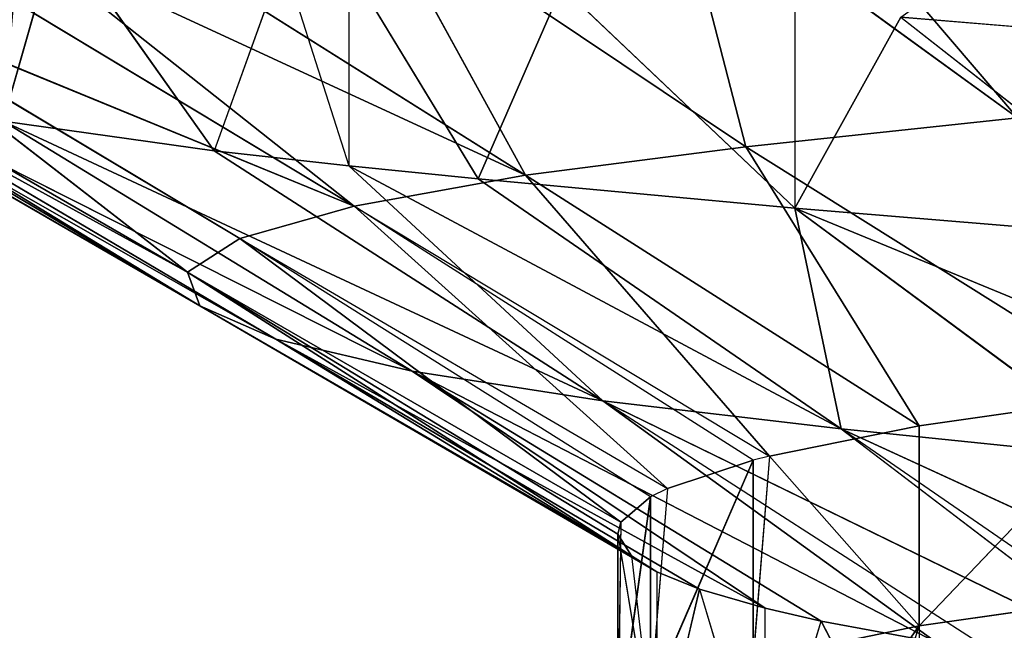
# Model space of a CAD drawing. Extents: x 186 to 416, y 0 to 124.
# Tile 307 of 656: x 243.845 to 244.275, y 121.726 to 121.993. Entities that reach past the tile are written whole.
import ezdxf

# ---------------------------------------------------------------- set-up
doc = ezdxf.new("R2010")
doc.units = 0
doc.header["$LTSCALE"] = 25.4
doc.layers.get('0').update_dxf_attribs({"color": 13, "linetype": 'CONTINUOUS'})

# ---------------------------------------------------------------- blocks, each defined once
blk = doc.blocks.new('PILLS-I-PLAFON-8266-8272_0')
at = {"color": 250}
for p, q in [((59.10621, 52.31308, 2.1974), (59.20353, 52.13176, 2.31149)), ((59.10621, 52.31308, 2.1974), (59.20353, 52.13176, 2.31149)), ((59.05327, 52.24713, 2.20212), (59.20353, 52.13176, 2.31149)), ((59.05327, 52.24713, 2.20212), (59.20353, 52.13176, 2.31149)), ((59.05327, 52.24713, 2.20212), (59.0848, 51.95615, 2.32412)), ((59.05327, 52.24713, 2.20212), (59.0848, 51.95615, 2.32412)), ((59.20353, 52.13176, 2.31149), (59.0848, 51.95615, 2.32412)), ((59.20353, 52.13176, 2.31149), (59.0848, 51.95615, 2.32412)), ((58.98844, 51.76848, 2.33657), (58.92176, 52.05262, 2.21475)), ((58.98844, 51.76848, 2.33657), (58.92176, 52.05262, 2.21475)), ((59.0848, 51.95615, 2.32412), (58.92176, 52.05262, 2.21475)), ((59.0848, 51.95615, 2.32412), (58.92176, 52.05262, 2.21475)), ((59.0848, 51.95615, 2.32412), (58.98844, 51.76848, 2.33657)), ((59.0848, 51.95615, 2.32412), (58.98844, 51.76848, 2.33657)), ((59.0848, 51.95615, 2.32412), (59.25728, 51.87543, 2.43231)), ((59.0848, 51.95615, 2.32412), (59.25728, 51.87543, 2.43231)), ((59.0848, 51.95615, 2.32412), (59.16058, 51.68929, 2.44616)), ((59.0848, 51.95615, 2.32412), (59.16058, 51.68929, 2.44616)), ((59.25728, 51.87543, 2.43231), (59.16058, 51.68929, 2.53366)), ((59.16058, 51.68929, 2.53366), (59.25728, 51.87543, 2.51981)), ((59.16058, 51.68929, 2.53366), (59.25728, 51.87543, 2.51981)), ((59.25728, 51.87543, 2.43231), (59.16058, 51.68929, 2.44616)), ((59.25728, 51.87543, 2.43231), (59.16058, 51.68929, 2.53366)), ((59.25728, 51.87543, 2.43231), (59.16058, 51.68929, 2.44616)), ((58.81503, 51.84475, 2.22719), (58.98844, 51.76848, 2.33657)), ((58.81503, 51.84475, 2.22719), (58.98844, 51.76848, 2.33657)), ((58.76759, 51.72657, 2.23426), (58.98844, 51.76848, 2.33657)), ((58.76759, 51.72657, 2.23426), (58.98844, 51.76848, 2.33657)), ((58.91367, 51.56547, 2.35002), (58.98844, 51.76848, 2.33657)), ((58.91367, 51.56547, 2.35002), (58.98844, 51.76848, 2.33657)), ((58.98844, 51.76848, 2.33657), (59.16058, 51.68929, 2.44616)), ((58.98844, 51.76848, 2.33657), (59.16058, 51.68929, 2.44616)), ((58.98844, 51.76848, 2.33657), (59.09513, 51.51104, 2.45939)), ((58.98844, 51.76848, 2.33657), (59.09513, 51.51104, 2.45939)), ((58.76759, 51.72657, 2.23426), (58.91367, 51.56547, 2.35002)), ((58.76759, 51.72657, 2.23426), (58.91367, 51.56547, 2.35002)), ((59.08794, 51.48635, 2.63623), (59.16058, 51.68929, 2.53366)), ((59.16058, 51.68929, 2.53366), (59.08794, 51.48635, 2.54873)), ((59.08794, 51.48635, 2.63623), (59.16058, 51.68929, 2.53366)), ((59.16058, 51.68929, 2.53366), (59.08794, 51.48635, 2.54873)), ((59.16058, 51.68929, 2.44616), (59.09513, 51.51104, 2.45939)), ((59.09513, 51.51104, 2.45939), (59.16058, 51.68929, 2.53366)), ((59.09513, 51.51104, 2.45939), (59.16058, 51.68929, 2.53366)), ((59.16058, 51.68929, 2.44616), (59.09513, 51.51104, 2.45939)), ((59.13152, 51.61818, 2.62644), (59.16058, 51.68929, 2.53366)), ((59.16058, 51.68929, 2.53366), (59.16058, 51.68929, 2.62116)), ((59.16058, 51.68929, 2.44616), (59.16058, 51.68929, 2.53366)), ((59.16058, 51.68929, 2.44616), (59.16058, 51.68929, 2.53366)), ((58.91367, 51.56547, 2.35002), (58.73222, 51.6199, 2.24064)), ((58.91367, 51.56547, 2.35002), (58.73222, 51.6199, 2.24064)), ((58.91367, 51.56547, 2.35002), (58.67962, 51.39825, 2.2539)), ((58.91367, 51.56547, 2.35002), (58.67962, 51.39825, 2.2539)), ((58.91367, 51.56547, 2.35002), (58.8637, 51.3509, 2.36424)), ((58.91367, 51.56547, 2.35002), (58.8637, 51.3509, 2.36424)), ((59.05053, 51.31956, 2.47361), (58.91367, 51.56547, 2.35002)), ((59.05053, 51.31956, 2.47361), (58.91367, 51.56547, 2.35002)), ((59.08794, 51.48635, 2.46123), (58.91367, 51.56547, 2.35002)), ((58.91367, 51.56547, 2.35002), (59.09513, 51.51104, 2.45939)), ((59.09513, 51.51104, 2.45939), (59.08794, 51.48635, 2.46123)), ((59.09513, 51.51104, 2.45939), (59.08794, 51.48635, 2.54873)), ((59.08794, 51.48635, 2.46123), (59.0432, 51.27124, 2.5647)), ((59.08794, 51.48635, 2.46123), (59.0432, 51.27124, 2.5647)), ((59.08794, 51.48635, 2.46123), (59.05053, 51.31956, 2.47361)), ((59.08794, 51.48635, 2.46123), (59.05053, 51.31956, 2.47361)), ((59.08794, 51.48635, 2.46123), (59.08794, 51.48635, 2.54873)), ((58.84082, 51.12945, 2.37891), (58.67962, 51.39825, 2.2539)), ((58.84082, 51.12945, 2.37891), (58.67962, 51.39825, 2.2539)), ((58.8637, 51.3509, 2.36424), (58.67962, 51.39825, 2.2539)), ((58.8637, 51.3509, 2.36424), (58.67962, 51.39825, 2.2539)), ((58.8637, 51.3509, 2.36424), (58.84082, 51.12945, 2.37891)), ((58.8637, 51.3509, 2.36424), (58.84082, 51.12945, 2.37891)), ((58.8637, 51.3509, 2.36424), (59.05053, 51.31956, 2.47361)), ((59.03012, 51.12194, 2.48829), (58.8637, 51.3509, 2.36424)), ((59.03012, 51.12194, 2.48829), (58.8637, 51.3509, 2.36424)), ((59.0432, 51.27124, 2.4772), (58.8637, 51.3509, 2.36424)), ((59.05053, 51.31956, 2.47361), (59.0432, 51.27124, 2.4772)), ((59.05053, 51.31956, 2.47361), (59.0432, 51.27124, 2.5647)), ((59.0432, 51.27124, 2.4772), (59.02892, 51.0499, 2.58114)), ((59.0432, 51.27124, 2.4772), (59.02892, 51.0499, 2.58114)), ((59.0432, 51.27124, 2.4772), (59.03012, 51.12194, 2.48829)), ((59.0432, 51.27124, 2.4772), (59.03012, 51.12194, 2.48829)), ((59.0432, 51.27124, 2.4772), (59.0432, 51.27124, 2.5647)), ((58.65153, 51.13696, 2.26954), (58.84082, 51.12945, 2.37891)), ((58.65153, 51.13696, 2.26954), (58.84082, 51.12945, 2.37891)), ((58.65, 51.05964, 2.27416), (58.84082, 51.12945, 2.37891)), ((58.65, 51.05964, 2.27416), (58.84082, 51.12945, 2.37891)), ((59.02892, 51.0499, 2.49364), (58.84082, 51.12945, 2.37891)), ((58.84082, 51.12945, 2.37891), (59.03485, 50.92282, 2.50307)), ((59.02892, 51.0499, 2.49364), (58.84082, 51.12945, 2.37891)), ((59.03012, 51.12194, 2.48829), (58.84082, 51.12945, 2.37891)), ((59.03012, 51.12194, 2.48829), (58.84082, 51.12945, 2.37891)), ((58.84613, 50.90633, 2.3937), (58.84082, 51.12945, 2.37891)), ((58.84613, 50.90633, 2.3937), (58.84082, 51.12945, 2.37891)), ((58.84082, 51.12945, 2.37891), (59.03485, 50.92282, 2.50307)), ((59.03012, 51.12194, 2.48829), (59.02892, 51.0499, 2.58114)), ((59.03012, 51.12194, 2.48829), (59.02892, 51.0499, 2.49364)), ((58.65, 51.05964, 2.27416), (58.84613, 50.90633, 2.3937)), ((58.65, 51.05964, 2.27416), (58.84613, 50.90633, 2.3937)), ((59.02892, 51.0499, 2.49364), (59.02892, 51.0499, 2.58114)), ((59.02892, 51.0499, 2.49364), (59.04593, 50.82884, 2.59755)), ((59.02892, 51.0499, 2.49364), (59.03485, 50.92282, 2.50307)), ((58.84613, 50.90633, 2.3937), (59.03485, 50.92282, 2.50307)), ((58.84613, 50.90633, 2.3937), (59.03485, 50.92282, 2.50307)), ((59.03485, 50.92282, 2.50307), (59.04593, 50.82884, 2.59755)), ((59.03485, 50.92282, 2.50307), (59.04593, 50.82884, 2.51005)), ((58.65741, 50.88983, 2.28432), (58.84613, 50.90633, 2.3937)), ((58.65741, 50.88983, 2.28432), (58.84613, 50.90633, 2.3937)), ((58.67962, 50.72103, 2.29442), (58.84613, 50.90633, 2.3937)), ((58.67962, 50.72103, 2.29442), (58.84613, 50.90633, 2.3937)), ((58.84613, 50.90633, 2.3937), (58.87936, 50.68687, 2.40824)), ((59.04593, 50.82884, 2.51005), (58.84613, 50.90633, 2.3937)), ((59.04593, 50.82884, 2.51005), (58.84613, 50.90633, 2.3937)), ((58.84613, 50.90633, 2.3937), (58.87936, 50.68687, 2.40824)), ((58.87936, 50.68687, 2.40824), (59.04593, 50.82884, 2.51005)), ((58.87936, 50.68687, 2.40824), (59.04593, 50.82884, 2.51005)), ((59.04593, 50.82884, 2.51005), (59.04593, 50.82884, 2.59755)), ((59.06451, 50.72698, 2.51762), (59.04593, 50.82884, 2.59755)), ((59.04593, 50.82884, 2.51005), (59.06451, 50.72698, 2.51762)), ((59.06451, 50.72698, 2.51762), (58.87936, 50.68687, 2.40824)), ((59.06451, 50.72698, 2.51762), (58.87936, 50.68687, 2.40824)), ((59.06451, 50.72698, 2.51762), (59.09324, 50.61457, 2.61346)), ((59.06451, 50.72698, 2.51762), (59.09324, 50.61457, 2.52596)), ((58.67962, 50.72103, 2.29442), (58.87936, 50.68687, 2.40824)), ((58.67962, 50.72103, 2.29442), (58.87936, 50.68687, 2.40824)), ((58.69421, 50.64676, 2.29887), (58.87936, 50.68687, 2.40824)), ((58.69421, 50.64676, 2.29887), (58.87936, 50.68687, 2.40824)), ((59.09324, 50.61457, 2.52596), (58.87936, 50.68687, 2.40824)), ((58.87936, 50.68687, 2.40824), (58.93895, 50.47612, 2.42221)), ((59.09324, 50.61457, 2.52596), (58.87936, 50.68687, 2.40824)), ((58.87936, 50.68687, 2.40824), (58.93895, 50.47612, 2.42221)), ((58.69421, 50.64676, 2.29887), (58.93895, 50.47612, 2.42221)), ((58.69421, 50.64676, 2.29887), (58.93895, 50.47612, 2.42221)), ((58.93895, 50.47612, 2.42221), (59.09324, 50.61457, 2.52596)), ((58.93895, 50.47612, 2.42221), (59.09324, 50.61457, 2.52596)), ((59.09324, 50.61457, 2.61346), (59.09324, 50.61457, 2.52596)), ((59.09324, 50.61457, 2.61346), (59.11769, 50.53891, 2.53158)), ((59.09324, 50.61457, 2.52596), (59.11769, 50.53891, 2.53158)), ((59.11769, 50.53891, 2.53158), (58.93895, 50.47612, 2.42221)), ((59.11769, 50.53891, 2.53158), (58.93895, 50.47612, 2.42221)), ((59.16815, 50.41295, 2.62843), (59.11769, 50.53891, 2.53158)), ((59.11769, 50.53891, 2.53158), (59.16815, 50.41295, 2.54094)), ((58.93895, 50.47612, 2.42221), (58.76022, 50.41334, 2.31283)), ((58.93895, 50.47612, 2.42221), (58.76022, 50.41334, 2.31283)), ((59.16815, 50.41295, 2.54094), (58.93895, 50.47612, 2.42221)), ((58.93895, 50.47612, 2.42221), (59.02223, 50.27848, 2.4353)), ((59.16815, 50.41295, 2.54094), (58.93895, 50.47612, 2.42221)), ((58.93895, 50.47612, 2.42221), (59.02223, 50.27848, 2.4353)), ((58.78403, 50.34918, 2.22917), (58.76022, 50.41334, 2.31283)), ((58.85246, 50.19443, 2.32593), (58.76022, 50.41334, 2.31283)), ((59.02223, 50.27848, 2.4353), (58.76022, 50.41334, 2.31283)), ((58.85246, 50.19443, 2.32593), (58.76022, 50.41334, 2.31283)), ((59.02223, 50.27848, 2.4353), (58.76022, 50.41334, 2.31283)), ((59.16815, 50.41295, 2.54094), (59.02223, 50.27848, 2.4353)), ((59.192, 50.36254, 2.54468), (59.02223, 50.27848, 2.4353)), ((58.78403, 50.34918, 2.22917), (58.85246, 50.19443, 2.32593)), ((58.78403, 50.34918, 2.22917), (58.85246, 50.19443, 2.32593)), ((58.85246, 50.19443, 2.32593), (59.02223, 50.27848, 2.4353)), ((58.85246, 50.19443, 2.32593), (59.02223, 50.27848, 2.4353)), ((58.91125, 50.08464, 2.3325), (59.02223, 50.27848, 2.4353)), ((58.91125, 50.08464, 2.3325), (59.02223, 50.27848, 2.4353)), ((59.02223, 50.27848, 2.4353), (59.26688, 50.22825, 2.55472)), ((59.12644, 50.09621, 2.44756), (59.02223, 50.27848, 2.4353)), ((59.12644, 50.09621, 2.44756), (59.02223, 50.27848, 2.4353)), ((59.02223, 50.27848, 2.4353), (59.26688, 50.22825, 2.55472)), ((59.12644, 50.09621, 2.44756), (59.26688, 50.22825, 2.55472)), ((59.285, 50.19988, 2.55694), (59.12644, 50.09621, 2.44756)), ((58.88258, 50.13607, 2.24192), (58.85246, 50.19443, 2.32593)), ((58.91125, 50.08464, 2.3325), (58.85246, 50.19443, 2.32593)), ((58.88258, 50.13607, 2.24192), (58.91125, 50.08464, 2.3325)), ((58.91125, 50.08464, 2.3325), (59.12644, 50.09621, 2.44756)), ((58.91125, 50.08464, 2.3325), (59.12644, 50.09621, 2.44756)), ((59.12644, 50.09621, 2.44756), (58.96788, 49.99255, 2.33819)), ((59.12644, 50.09621, 2.44756), (58.96788, 49.99255, 2.33819)), ((59.12644, 50.09621, 2.44756), (59.10621, 49.80621, 2.35093)), ((59.12644, 50.09621, 2.44756), (59.10621, 49.80621, 2.35093)), ((59.12644, 50.09621, 2.44756), (59.39115, 50.05611, 2.5691)), ((59.12644, 50.09621, 2.44756), (59.39115, 50.05611, 2.5691)), ((59.12644, 50.09621, 2.44756), (59.25428, 49.92448, 2.46059)), ((59.12644, 50.09621, 2.44756), (59.25428, 49.92448, 2.46059)), ((58.91125, 50.08464, 2.245), (58.91125, 50.08464, 2.3325)), ((58.91125, 50.08464, 2.245), (58.96788, 49.99255, 2.33819)), ((58.96788, 49.99255, 2.33819), (58.91125, 50.08464, 2.3325)), ((59.00437, 49.93872, 2.25419), (58.96788, 49.99255, 2.33819)), ((59.00437, 49.93872, 2.25419), (58.96788, 49.99255, 2.33819)), ((59.10621, 49.80621, 2.35093), (58.96788, 49.99255, 2.33819)), ((59.10621, 49.80621, 2.35093), (58.96788, 49.99255, 2.33819)), ((59.00437, 49.93872, 2.25419), (59.10621, 49.80621, 2.35093)), ((59.00437, 49.93872, 2.25419), (59.10621, 49.80621, 2.35093)), ((59.25428, 49.92448, 2.46059), (59.10621, 49.80621, 2.35093)), ((59.25428, 49.92448, 2.46059), (59.10621, 49.80621, 2.35093)), ((59.10621, 49.80621, 2.26343), (59.10621, 49.80621, 2.35093)), ((59.15258, 49.75294, 2.26742), (59.10621, 49.80621, 2.35093)), ((59.27689, 49.6272, 2.36513), (59.10621, 49.80621, 2.35093)), ((59.40543, 49.76636, 2.4745), (59.10621, 49.80621, 2.35093)), ((59.27689, 49.6272, 2.36513), (59.10621, 49.80621, 2.35093)), ((59.40543, 49.76636, 2.4745), (59.10621, 49.80621, 2.35093)), ((59.15258, 49.75294, 2.26742), (59.27689, 49.6272, 2.36513)), ((59.15258, 49.75294, 2.26742), (59.23622, 49.66587, 2.27436))]:
    blk.add_line(p, q, dxfattribs=at)
mesh = blk.add_polyface(dxfattribs=at)
corners = [(59.34616, 52.29554, 2.29788), (59.21124, 52.42853, 2.1885), (59.10621, 52.31308, 2.1974)]
mesh.append_faces([[corners[k] for k in face] for face in [(0, 1, 2)]], dxfattribs={"color": 250})
mesh = blk.add_polyface(dxfattribs=at)
corners = [(59.20353, 52.13176, 2.31149), (59.10621, 52.31308, 2.1974), (59.05327, 52.24713, 2.20212)]
mesh.append_faces([[corners[k] for k in face] for face in [(0, 1, 2)]], dxfattribs={"color": 250})
mesh = blk.add_polyface(dxfattribs=at)
corners = [(59.34616, 52.29554, 2.29788), (59.10621, 52.31308, 2.1974), (59.20353, 52.13176, 2.31149)]
mesh.append_faces([[corners[k] for k in face] for face in [(0, 1, 2)]], dxfattribs={"color": 250})
mesh = blk.add_polyface(dxfattribs=at)
corners = [(59.0848, 51.95615, 2.32412), (59.05327, 52.24713, 2.20212), (58.92176, 52.05262, 2.21475)]
mesh.append_faces([[corners[k] for k in face] for face in [(0, 1, 2)]], dxfattribs={"color": 250})
mesh = blk.add_polyface(dxfattribs=at)
corners = [(59.20353, 52.13176, 2.31149), (59.05327, 52.24713, 2.20212), (59.0848, 51.95615, 2.32412)]
mesh.append_faces([[corners[k] for k in face] for face in [(0, 1, 2)]], dxfattribs={"color": 250})
mesh = blk.add_polyface(dxfattribs=at)
corners = [(59.25728, 51.87543, 2.43231), (59.20353, 52.13176, 2.31149), (59.0848, 51.95615, 2.32412)]
mesh.append_faces([[corners[k] for k in face] for face in [(0, 1, 2)]], dxfattribs={"color": 250})
mesh = blk.add_polyface(dxfattribs=at)
corners = [(58.98844, 51.76848, 2.33657), (58.92176, 52.05262, 2.21475), (58.81503, 51.84475, 2.22719)]
mesh.append_faces([[corners[k] for k in face] for face in [(0, 1, 2)]], dxfattribs={"color": 250})
mesh = blk.add_polyface(dxfattribs=at)
corners = [(59.0848, 51.95615, 2.32412), (58.92176, 52.05262, 2.21475), (58.98844, 51.76848, 2.33657)]
mesh.append_faces([[corners[k] for k in face] for face in [(0, 1, 2)]], dxfattribs={"color": 250})
mesh = blk.add_polyface(dxfattribs=at)
corners = [(59.16058, 51.68929, 2.44616), (59.0848, 51.95615, 2.32412), (58.98844, 51.76848, 2.33657)]
mesh.append_faces([[corners[k] for k in face] for face in [(0, 1, 2)]], dxfattribs={"color": 250})
mesh = blk.add_polyface(dxfattribs=at)
corners = [(59.25728, 51.87543, 2.43231), (59.0848, 51.95615, 2.32412), (59.16058, 51.68929, 2.44616)]
mesh.append_faces([[corners[k] for k in face] for face in [(0, 1, 2)]], dxfattribs={"color": 250})
mesh = blk.add_polyface(dxfattribs=at)
corners = [(59.25728, 51.87543, 2.43231), (59.16058, 51.68929, 2.53366), (59.25728, 51.87543, 2.51981)]
mesh.append_faces([[corners[k] for k in face] for face in [(0, 1, 2)]], dxfattribs={"color": 250})
mesh = blk.add_polyface(dxfattribs=at)
corners = [(59.25728, 51.87543, 2.51981), (59.16058, 51.68929, 2.53366), (59.16058, 51.68929, 2.62116)]
mesh.append_faces([[corners[k] for k in face] for face in [(0, 1, 2)]], dxfattribs={"color": 250})
mesh = blk.add_polyface(dxfattribs=at)
corners = [(59.25728, 51.87543, 2.43231), (59.16058, 51.68929, 2.44616), (59.16058, 51.68929, 2.53366)]
mesh.append_faces([[corners[k] for k in face] for face in [(0, 1, 2)]], dxfattribs={"color": 250})
mesh = blk.add_polyface(dxfattribs=at)
corners = [(58.98844, 51.76848, 2.33657), (58.81503, 51.84475, 2.22719), (58.76759, 51.72657, 2.23426)]
mesh.append_faces([[corners[k] for k in face] for face in [(0, 1, 2)]], dxfattribs={"color": 250})
mesh = blk.add_polyface(dxfattribs=at)
corners = [(58.98844, 51.76848, 2.33657), (58.76759, 51.72657, 2.23426), (58.91367, 51.56547, 2.35002)]
mesh.append_faces([[corners[k] for k in face] for face in [(0, 1, 2)]], dxfattribs={"color": 250})
mesh = blk.add_polyface(dxfattribs=at)
corners = [(59.09513, 51.51104, 2.45939), (58.98844, 51.76848, 2.33657), (58.91367, 51.56547, 2.35002)]
mesh.append_faces([[corners[k] for k in face] for face in [(0, 1, 2)]], dxfattribs={"color": 250})
mesh = blk.add_polyface(dxfattribs=at)
corners = [(59.16058, 51.68929, 2.44616), (58.98844, 51.76848, 2.33657), (59.09513, 51.51104, 2.45939)]
mesh.append_faces([[corners[k] for k in face] for face in [(0, 1, 2)]], dxfattribs={"color": 250})
mesh = blk.add_polyface(dxfattribs=at)
corners = [(58.91367, 51.56547, 2.35002), (58.76759, 51.72657, 2.23426), (58.73222, 51.6199, 2.24064)]
mesh.append_faces([[corners[k] for k in face] for face in [(0, 1, 2)]], dxfattribs={"color": 250})
mesh = blk.add_polyface(dxfattribs=at)
corners = [(59.16058, 51.68929, 2.53366), (59.08794, 51.48635, 2.54873), (59.08794, 51.48635, 2.63623)]
mesh.append_faces([[corners[k] for k in face] for face in [(0, 1, 2)]], dxfattribs={"color": 250})
mesh = blk.add_polyface(dxfattribs=at)
corners = [(59.16058, 51.68929, 2.53366), (59.08794, 51.48635, 2.63623), (59.13152, 51.61818, 2.62644)]
mesh.append_faces([[corners[k] for k in face] for face in [(0, 1, 2)]], dxfattribs={"color": 250})
mesh = blk.add_polyface(dxfattribs=at)
corners = [(59.16058, 51.68929, 2.53366), (59.09513, 51.51104, 2.45939), (59.08794, 51.48635, 2.54873)]
mesh.append_faces([[corners[k] for k in face] for face in [(0, 1, 2)]], dxfattribs={"color": 250})
mesh = blk.add_polyface(dxfattribs=at)
corners = [(59.16058, 51.68929, 2.44616), (59.09513, 51.51104, 2.45939), (59.16058, 51.68929, 2.53366)]
mesh.append_faces([[corners[k] for k in face] for face in [(0, 1, 2)]], dxfattribs={"color": 250})
mesh = blk.add_polyface(dxfattribs=at)
corners = [(58.91367, 51.56547, 2.35002), (58.73222, 51.6199, 2.24064), (58.67962, 51.39825, 2.2539)]
mesh.append_faces([[corners[k] for k in face] for face in [(0, 1, 2)]], dxfattribs={"color": 250})
mesh = blk.add_polyface(dxfattribs=at)
corners = [(58.91367, 51.56547, 2.35002), (58.67962, 51.39825, 2.2539), (58.8637, 51.3509, 2.36424)]
mesh.append_faces([[corners[k] for k in face] for face in [(0, 1, 2)]], dxfattribs={"color": 250})
mesh = blk.add_polyface(dxfattribs=at)
corners = [(59.05053, 51.31956, 2.47361), (58.91367, 51.56547, 2.35002), (58.8637, 51.3509, 2.36424)]
mesh.append_faces([[corners[k] for k in face] for face in [(0, 1, 2)]], dxfattribs={"color": 250})
mesh = blk.add_polyface(dxfattribs=at)
corners = [(59.08794, 51.48635, 2.46123), (58.91367, 51.56547, 2.35002), (59.05053, 51.31956, 2.47361)]
mesh.append_faces([[corners[k] for k in face] for face in [(0, 1, 2)]], dxfattribs={"color": 250})
mesh = blk.add_polyface(dxfattribs=at)
corners = [(59.08794, 51.48635, 2.46123), (59.0432, 51.27124, 2.5647), (59.08794, 51.48635, 2.54873)]
mesh.append_faces([[corners[k] for k in face] for face in [(0, 1, 2)]], dxfattribs={"color": 250})
mesh = blk.add_polyface(dxfattribs=at)
corners = [(59.08794, 51.48635, 2.46123), (59.05053, 51.31956, 2.47361), (59.0432, 51.27124, 2.5647)]
mesh.append_faces([[corners[k] for k in face] for face in [(0, 1, 2)]], dxfattribs={"color": 250})
mesh = blk.add_polyface(dxfattribs=at)
corners = [(58.84082, 51.12945, 2.37891), (58.67962, 51.39825, 2.2539), (58.65153, 51.13696, 2.26954)]
mesh.append_faces([[corners[k] for k in face] for face in [(0, 1, 2)]], dxfattribs={"color": 250})
mesh = blk.add_polyface(dxfattribs=at)
corners = [(58.8637, 51.3509, 2.36424), (58.67962, 51.39825, 2.2539), (58.84082, 51.12945, 2.37891)]
mesh.append_faces([[corners[k] for k in face] for face in [(0, 1, 2)]], dxfattribs={"color": 250})
mesh = blk.add_polyface(dxfattribs=at)
corners = [(59.03012, 51.12194, 2.48829), (58.8637, 51.3509, 2.36424), (58.84082, 51.12945, 2.37891)]
mesh.append_faces([[corners[k] for k in face] for face in [(0, 1, 2)]], dxfattribs={"color": 250})
mesh = blk.add_polyface(dxfattribs=at)
corners = [(59.0432, 51.27124, 2.4772), (58.8637, 51.3509, 2.36424), (59.03012, 51.12194, 2.48829)]
mesh.append_faces([[corners[k] for k in face] for face in [(0, 1, 2)]], dxfattribs={"color": 250})
mesh = blk.add_polyface(dxfattribs=at)
corners = [(59.0432, 51.27124, 2.4772), (59.02892, 51.0499, 2.58114), (59.0432, 51.27124, 2.5647)]
mesh.append_faces([[corners[k] for k in face] for face in [(0, 1, 2)]], dxfattribs={"color": 250})
mesh = blk.add_polyface(dxfattribs=at)
corners = [(59.0432, 51.27124, 2.4772), (59.03012, 51.12194, 2.48829), (59.02892, 51.0499, 2.58114)]
mesh.append_faces([[corners[k] for k in face] for face in [(0, 1, 2)]], dxfattribs={"color": 250})
mesh = blk.add_polyface(dxfattribs=at)
corners = [(58.84082, 51.12945, 2.37891), (58.65153, 51.13696, 2.26954), (58.65, 51.05964, 2.27416)]
mesh.append_faces([[corners[k] for k in face] for face in [(0, 1, 2)]], dxfattribs={"color": 250})
mesh = blk.add_polyface(dxfattribs=at)
corners = [(58.84613, 50.90633, 2.3937), (58.84082, 51.12945, 2.37891), (58.65, 51.05964, 2.27416)]
mesh.append_faces([[corners[k] for k in face] for face in [(0, 1, 2)]], dxfattribs={"color": 250})
mesh = blk.add_polyface(dxfattribs=at)
corners = [(59.03485, 50.92282, 2.50307), (59.02892, 51.0499, 2.49364), (58.84082, 51.12945, 2.37891)]
mesh.append_faces([[corners[k] for k in face] for face in [(0, 1, 2)]], dxfattribs={"color": 250})
mesh = blk.add_polyface(dxfattribs=at)
corners = [(59.03012, 51.12194, 2.48829), (58.84082, 51.12945, 2.37891), (59.02892, 51.0499, 2.49364)]
mesh.append_faces([[corners[k] for k in face] for face in [(0, 1, 2)]], dxfattribs={"color": 250})
mesh = blk.add_polyface(dxfattribs=at)
corners = [(59.03485, 50.92282, 2.50307), (58.84082, 51.12945, 2.37891), (58.84613, 50.90633, 2.3937)]
mesh.append_faces([[corners[k] for k in face] for face in [(0, 1, 2)]], dxfattribs={"color": 250})
mesh = blk.add_polyface(dxfattribs=at)
corners = [(58.84613, 50.90633, 2.3937), (58.65, 51.05964, 2.27416), (58.65741, 50.88983, 2.28432)]
mesh.append_faces([[corners[k] for k in face] for face in [(0, 1, 2)]], dxfattribs={"color": 250})
mesh = blk.add_polyface(dxfattribs=at)
corners = [(59.02892, 51.0499, 2.49364), (59.04593, 50.82884, 2.59755), (59.02892, 51.0499, 2.58114)]
mesh.append_faces([[corners[k] for k in face] for face in [(0, 1, 2)]], dxfattribs={"color": 250})
mesh = blk.add_polyface(dxfattribs=at)
corners = [(59.04593, 50.82884, 2.51005), (59.03485, 50.92282, 2.50307), (58.84613, 50.90633, 2.3937)]
mesh.append_faces([[corners[k] for k in face] for face in [(0, 1, 2)]], dxfattribs={"color": 250})
mesh = blk.add_polyface(dxfattribs=at)
corners = [(58.84613, 50.90633, 2.3937), (58.65741, 50.88983, 2.28432), (58.67962, 50.72103, 2.29442)]
mesh.append_faces([[corners[k] for k in face] for face in [(0, 1, 2)]], dxfattribs={"color": 250})
mesh = blk.add_polyface(dxfattribs=at)
corners = [(58.87936, 50.68687, 2.40824), (58.84613, 50.90633, 2.3937), (58.67962, 50.72103, 2.29442)]
mesh.append_faces([[corners[k] for k in face] for face in [(0, 1, 2)]], dxfattribs={"color": 250})
mesh = blk.add_polyface(dxfattribs=at)
corners = [(59.04593, 50.82884, 2.51005), (58.84613, 50.90633, 2.3937), (58.87936, 50.68687, 2.40824)]
mesh.append_faces([[corners[k] for k in face] for face in [(0, 1, 2)]], dxfattribs={"color": 250})
mesh = blk.add_polyface(dxfattribs=at)
corners = [(59.06451, 50.72698, 2.51762), (59.04593, 50.82884, 2.51005), (58.87936, 50.68687, 2.40824)]
mesh.append_faces([[corners[k] for k in face] for face in [(0, 1, 2)]], dxfattribs={"color": 250})
mesh = blk.add_polyface(dxfattribs=at)
corners = [(59.04593, 50.82884, 2.59755), (59.06451, 50.72698, 2.51762), (59.09324, 50.61457, 2.61346)]
mesh.append_faces([[corners[k] for k in face] for face in [(0, 1, 2)]], dxfattribs={"color": 250})
mesh = blk.add_polyface(dxfattribs=at)
corners = [(59.09324, 50.61457, 2.52596), (59.06451, 50.72698, 2.51762), (58.87936, 50.68687, 2.40824)]
mesh.append_faces([[corners[k] for k in face] for face in [(0, 1, 2)]], dxfattribs={"color": 250})
mesh = blk.add_polyface(dxfattribs=at)
corners = [(58.87936, 50.68687, 2.40824), (58.67962, 50.72103, 2.29442), (58.69421, 50.64676, 2.29887)]
mesh.append_faces([[corners[k] for k in face] for face in [(0, 1, 2)]], dxfattribs={"color": 250})
mesh = blk.add_polyface(dxfattribs=at)
corners = [(58.93895, 50.47612, 2.42221), (58.87936, 50.68687, 2.40824), (58.69421, 50.64676, 2.29887)]
mesh.append_faces([[corners[k] for k in face] for face in [(0, 1, 2)]], dxfattribs={"color": 250})
mesh = blk.add_polyface(dxfattribs=at)
corners = [(59.09324, 50.61457, 2.52596), (58.87936, 50.68687, 2.40824), (58.93895, 50.47612, 2.42221)]
mesh.append_faces([[corners[k] for k in face] for face in [(0, 1, 2)]], dxfattribs={"color": 250})
mesh = blk.add_polyface(dxfattribs=at)
corners = [(58.93895, 50.47612, 2.42221), (58.69421, 50.64676, 2.29887), (58.76022, 50.41334, 2.31283)]
mesh.append_faces([[corners[k] for k in face] for face in [(0, 1, 2)]], dxfattribs={"color": 250})
mesh = blk.add_polyface(dxfattribs=at)
corners = [(59.11769, 50.53891, 2.53158), (59.09324, 50.61457, 2.52596), (58.93895, 50.47612, 2.42221)]
mesh.append_faces([[corners[k] for k in face] for face in [(0, 1, 2)]], dxfattribs={"color": 250})
mesh = blk.add_polyface(dxfattribs=at)
corners = [(59.09324, 50.61457, 2.61346), (59.11769, 50.53891, 2.53158), (59.16815, 50.41295, 2.62843)]
mesh.append_faces([[corners[k] for k in face] for face in [(0, 1, 2)]], dxfattribs={"color": 250})
mesh = blk.add_polyface(dxfattribs=at)
corners = [(58.71045, 50.57787, 2.21549), (58.7676, 50.3927, 2.22657), (58.76022, 50.41334, 2.31283)]
mesh.append_faces([[corners[k] for k in face] for face in [(0, 1, 2)]], dxfattribs={"color": 250})
mesh = blk.add_polyface(dxfattribs=at)
corners = [(59.16815, 50.41295, 2.54094), (59.11769, 50.53891, 2.53158), (58.93895, 50.47612, 2.42221)]
mesh.append_faces([[corners[k] for k in face] for face in [(0, 1, 2)]], dxfattribs={"color": 250})
mesh = blk.add_polyface(dxfattribs=at)
corners = [(59.02223, 50.27848, 2.4353), (58.93895, 50.47612, 2.42221), (58.76022, 50.41334, 2.31283)]
mesh.append_faces([[corners[k] for k in face] for face in [(0, 1, 2)]], dxfattribs={"color": 250})
mesh = blk.add_polyface(dxfattribs=at)
corners = [(59.16815, 50.41295, 2.54094), (58.93895, 50.47612, 2.42221), (59.02223, 50.27848, 2.4353)]
mesh.append_faces([[corners[k] for k in face] for face in [(0, 1, 2)]], dxfattribs={"color": 250})
mesh = blk.add_polyface(dxfattribs=at)
corners = [(58.76022, 50.41334, 2.31283), (58.78403, 50.34918, 2.22917), (58.85246, 50.19443, 2.32593)]
mesh.append_faces([[corners[k] for k in face] for face in [(0, 1, 2)]], dxfattribs={"color": 250})
mesh = blk.add_polyface(dxfattribs=at)
corners = [(59.02223, 50.27848, 2.4353), (58.76022, 50.41334, 2.31283), (58.85246, 50.19443, 2.32593)]
mesh.append_faces([[corners[k] for k in face] for face in [(0, 1, 2)]], dxfattribs={"color": 250})
mesh = blk.add_polyface(dxfattribs=at)
corners = [(59.26688, 50.22825, 2.55472), (59.192, 50.36254, 2.54468), (59.02223, 50.27848, 2.4353)]
mesh.append_faces([[corners[k] for k in face] for face in [(0, 1, 2)]], dxfattribs={"color": 250})
mesh = blk.add_polyface(dxfattribs=at)
corners = [(58.78403, 50.34918, 2.22917), (58.88258, 50.13607, 2.24192), (58.85246, 50.19443, 2.32593)]
mesh.append_faces([[corners[k] for k in face] for face in [(0, 1, 2)]], dxfattribs={"color": 250})
mesh = blk.add_polyface(dxfattribs=at)
corners = [(59.02223, 50.27848, 2.4353), (58.85246, 50.19443, 2.32593), (58.91125, 50.08464, 2.3325)]
mesh.append_faces([[corners[k] for k in face] for face in [(0, 1, 2)]], dxfattribs={"color": 250})
mesh = blk.add_polyface(dxfattribs=at)
corners = [(59.12644, 50.09621, 2.44756), (59.02223, 50.27848, 2.4353), (58.91125, 50.08464, 2.3325)]
mesh.append_faces([[corners[k] for k in face] for face in [(0, 1, 2)]], dxfattribs={"color": 250})
mesh = blk.add_polyface(dxfattribs=at)
corners = [(59.26688, 50.22825, 2.55472), (59.02223, 50.27848, 2.4353), (59.12644, 50.09621, 2.44756)]
mesh.append_faces([[corners[k] for k in face] for face in [(0, 1, 2)]], dxfattribs={"color": 250})
mesh = blk.add_polyface(dxfattribs=at)
corners = [(59.39115, 50.05611, 2.5691), (59.285, 50.19988, 2.55694), (59.12644, 50.09621, 2.44756)]
mesh.append_faces([[corners[k] for k in face] for face in [(0, 1, 2)]], dxfattribs={"color": 250})
mesh = blk.add_polyface(dxfattribs=at)
corners = [(59.12644, 50.09621, 2.44756), (58.91125, 50.08464, 2.3325), (58.96788, 49.99255, 2.33819)]
mesh.append_faces([[corners[k] for k in face] for face in [(0, 1, 2)]], dxfattribs={"color": 250})
mesh = blk.add_polyface(dxfattribs=at)
corners = [(59.12644, 50.09621, 2.44756), (58.96788, 49.99255, 2.33819), (59.10621, 49.80621, 2.35093)]
mesh.append_faces([[corners[k] for k in face] for face in [(0, 1, 2)]], dxfattribs={"color": 250})
mesh = blk.add_polyface(dxfattribs=at)
corners = [(59.25428, 49.92448, 2.46059), (59.12644, 50.09621, 2.44756), (59.10621, 49.80621, 2.35093)]
mesh.append_faces([[corners[k] for k in face] for face in [(0, 1, 2)]], dxfattribs={"color": 250})
mesh = blk.add_polyface(dxfattribs=at)
corners = [(59.39115, 50.05611, 2.5691), (59.12644, 50.09621, 2.44756), (59.25428, 49.92448, 2.46059)]
mesh.append_faces([[corners[k] for k in face] for face in [(0, 1, 2)]], dxfattribs={"color": 250})
mesh = blk.add_polyface(dxfattribs=at)
corners = [(58.91125, 50.08464, 2.245), (59.00437, 49.93872, 2.25419), (58.96788, 49.99255, 2.33819)]
mesh.append_faces([[corners[k] for k in face] for face in [(0, 1, 2)]], dxfattribs={"color": 250})
mesh = blk.add_polyface(dxfattribs=at)
corners = [(58.96788, 49.99255, 2.33819), (59.00437, 49.93872, 2.25419), (59.10621, 49.80621, 2.35093)]
mesh.append_faces([[corners[k] for k in face] for face in [(0, 1, 2)]], dxfattribs={"color": 250})
mesh = blk.add_polyface(dxfattribs=at)
corners = [(59.45523, 49.98359, 2.05091), (59.23622, 49.66587, 2.27436), (59.15258, 49.75294, 2.26742)]
mesh.append_faces([[corners[k] for k in face] for face in [(0, 1, 2)]], dxfattribs={"color": 250})
mesh = blk.add_polyface(dxfattribs=at)
corners = [(59.00437, 49.93872, 2.25419), (59.10621, 49.80621, 2.26343), (59.10621, 49.80621, 2.35093)]
mesh.append_faces([[corners[k] for k in face] for face in [(0, 1, 2)]], dxfattribs={"color": 250})
mesh = blk.add_polyface(dxfattribs=at)
corners = [(59.40543, 49.76636, 2.4745), (59.25428, 49.92448, 2.46059), (59.10621, 49.80621, 2.35093)]
mesh.append_faces([[corners[k] for k in face] for face in [(0, 1, 2)]], dxfattribs={"color": 250})
mesh = blk.add_polyface(dxfattribs=at)
corners = [(59.10621, 49.80621, 2.35093), (59.15258, 49.75294, 2.26742), (59.27689, 49.6272, 2.36513)]
mesh.append_faces([[corners[k] for k in face] for face in [(0, 1, 2)]], dxfattribs={"color": 250})
mesh = blk.add_polyface(dxfattribs=at)
corners = [(59.40543, 49.76636, 2.4745), (59.10621, 49.80621, 2.35093), (59.27689, 49.6272, 2.36513)]
mesh.append_faces([[corners[k] for k in face] for face in [(0, 1, 2)]], dxfattribs={"color": 250})
mesh = blk.add_polyface(dxfattribs=at)
corners = [(77.6, 30.05964, 90.26167), (43.6, 30.05964, 0.26166), (43.6, 30.05964, 90.26167)]
mesh.append_faces([[corners[k] for k in face] for face in [(0, 1, 2)]], dxfattribs={"color": 250})
mesh = blk.add_polyface(dxfattribs=at)
corners = [(77.6, 30.05964, 90.26167), (77.6, 30.05964, 0.26166), (43.6, 30.05964, 0.26166)]
mesh.append_faces([[corners[k] for k in face] for face in [(0, 1, 2)]], dxfattribs={"color": 250})
mesh = blk.add_polyface(dxfattribs=at)
corners = [(40.6, 27.05964, 90.26167), (80.6, 27.05964, 0.26166), (80.6, 27.05964, 90.26167)]
mesh.append_faces([[corners[k] for k in face] for face in [(0, 1, 2)]], dxfattribs={"color": 250})
mesh = blk.add_polyface(dxfattribs=at)
corners = [(40.6, 27.05964, 90.26167), (40.6, 27.05964, 0.26166), (80.6, 27.05964, 0.26166)]
mesh.append_faces([[corners[k] for k in face] for face in [(0, 1, 2)]], dxfattribs={"color": 250})

msp = doc.modelspace()

# ---------------------------------------------------------------- block references
at = {"color": 0, "extrusion": (0, -1, -3.88578e-16)}
msp.add_blockref('PILLS-I-PLAFON-8266-8272_0', (185.07765, 1965.15091, -124.26167), dxfattribs=at)

doc.saveas('drawing.dxf')
